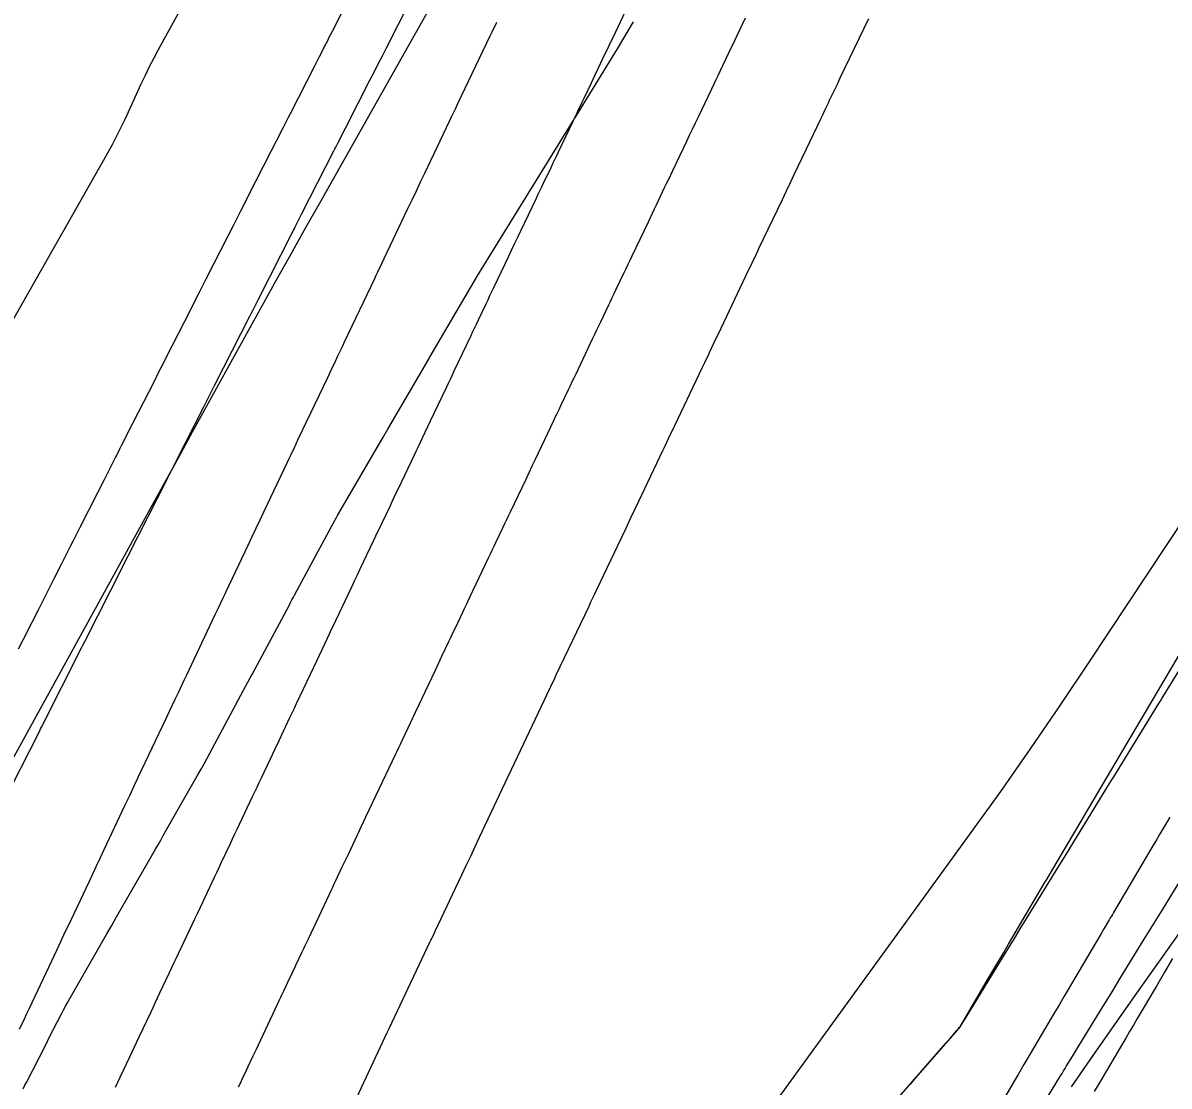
# Model space of a CAD drawing. Extents: x 1005228 to 1008882, y 1883389 to 1885754.
# Drawn here: x 1008437.2 to 1008498.8, y 1885054.7 to 1885111.9 of the extents above; entities that cross this region are included whole.
import ezdxf

# ---------------------------------------------------------------- set-up
doc = ezdxf.new("R2010")
doc.units = 0
for name, color, linetype in [('ATDIMS', 7, 'Continuous'), ('C-ANNO-NOTE', 7, 'Continuous'), ('TSOBSTACLE', 7, 'Continuous')]:
    doc.layers.add(name, color=color, linetype=linetype)

msp = doc.modelspace()

# ---------------------------------------------------------------- linework, layer by layer
at = {"layer": 'ATDIMS'}
msp.add_lwpolyline([(1008436.035, 1885069.752), (1008438.091, 1885073.818), (1008438.137, 1885073.91), (1008438.186, 1885074.007), (1008440.366, 1885078.314), (1008440.416, 1885078.414), (1008440.517, 1885078.613), (1008442.62, 1885082.766), (1008442.696, 1885082.917), (1008442.85, 1885083.219), (1008444.421, 1885086.32), (1008444.674, 1885086.819), (1008444.927, 1885087.318), (1008445.18, 1885087.816), (1008445.433, 1885088.315), (1008446.921, 1885091.246), (1008447.137, 1885091.671), (1008447.23, 1885091.853), (1008447.521, 1885092.427), (1008449.395, 1885096.114), (1008449.472, 1885096.266), (1008449.55, 1885096.419), (1008449.86, 1885097.03), (1008451.656, 1885100.561), (1008451.701, 1885100.651), (1008451.747, 1885100.74), (1008451.792, 1885100.829), (1008451.838, 1885100.918), (1008452.201, 1885101.633), (1008453.919, 1885105.008), (1008453.971, 1885105.11), (1008454.023, 1885105.212), (1008454.075, 1885105.315), (1008454.128, 1885105.417), (1008454.544, 1885106.234), (1008455.858, 1885108.81), (1008456.081, 1885109.247), (1008456.304, 1885109.683), (1008456.526, 1885110.12), (1008456.749, 1885110.557), (1008458.024, 1885113.054)], dxfattribs=at)
at = {"layer": 'C-ANNO-NOTE'}
for points in [[(1008456.758, 1885132.84), (1008444.467, 1885110.442), (1008444.223, 1885109.988), (1008443.987, 1885109.529), (1008443.76, 1885109.067), (1008443.54, 1885108.6), (1008442.68, 1885106.725), (1008442.46, 1885106.259), (1008442.23, 1885105.798), (1008441.99, 1885105.341), (1008441.741, 1885104.89), (1008427.076, 1885079.058)], [(1008435.416, 1885070.072), (1008444.065, 1885085.808), (1008444.816, 1885087.172), (1008445.567, 1885088.535), (1008446.319, 1885089.899), (1008447.071, 1885091.261), (1008450.083, 1885096.712), (1008450.837, 1885098.074), (1008451.594, 1885099.434), (1008452.355, 1885100.792), (1008453.118, 1885102.149), (1008459.741, 1885113.892)], [(1008501.858, 1885088.564), (1008494.535, 1885077.498), (1008492.972, 1885075.165), (1008491.385, 1885072.849), (1008489.772, 1885070.55), (1008488.135, 1885068.268), (1008477.857, 1885054.112)], [(1008493.594, 1885054.665), (1008494.762, 1885056.345), (1008495.935, 1885058.021), (1008497.113, 1885059.695), (1008498.295, 1885061.365), (1008503.032, 1885068.04)]]:
    msp.add_lwpolyline(points, dxfattribs=at)
at = {"layer": 'TSOBSTACLE'}
for points in [[(1008436.958, 1885078.222), (1008437.487, 1885079.268), (1008437.62, 1885079.529), (1008437.752, 1885079.79), (1008437.884, 1885080.052), (1008438.017, 1885080.313), (1008438.887, 1885082.032), (1008439.265, 1885082.778), (1008439.768, 1885083.772), (1008439.894, 1885084.02), (1008440.02, 1885084.269), (1008440.145, 1885084.517), (1008440.271, 1885084.766), (1008441.214, 1885086.627), (1008441.572, 1885087.334), (1008442.06, 1885088.296), (1008442.174, 1885088.521), (1008442.288, 1885088.747), (1008442.403, 1885088.972), (1008442.517, 1885089.197), (1008443.088, 1885090.322), (1008443.431, 1885090.997), (1008444.222, 1885092.553), (1008444.391, 1885092.888), (1008444.561, 1885093.222), (1008444.731, 1885093.557), (1008444.901, 1885093.891), (1008445.876, 1885095.81), (1008446.196, 1885096.439), (1008446.622, 1885097.278), (1008446.729, 1885097.488), (1008446.835, 1885097.697), (1008446.942, 1885097.907), (1008447.049, 1885098.117), (1008448.21, 1885100.401), (1008448.51, 1885100.991), (1008448.911, 1885101.778), (1008449.011, 1885101.975), (1008449.111, 1885102.172), (1008449.211, 1885102.369), (1008449.311, 1885102.565), (1008450.546, 1885104.991), (1008450.826, 1885105.543), (1008451.201, 1885106.278), (1008451.294, 1885106.462), (1008451.388, 1885106.646), (1008451.482, 1885106.829), (1008451.575, 1885107.013), (1008452.884, 1885109.579), (1008453.146, 1885110.092), (1008453.502, 1885110.791), (1008453.585, 1885110.954), (1008453.669, 1885111.118), (1008453.752, 1885111.281), (1008453.835, 1885111.444), (1008454.336, 1885112.425)], [(1008469.757, 1885112.852), (1008468.901, 1885111.059), (1008468.805, 1885110.858), (1008468.71, 1885110.658), (1008468.614, 1885110.457), (1008468.518, 1885110.256), (1008468.136, 1885109.454), (1008467.945, 1885109.053), (1008467.753, 1885108.652), (1008467.359, 1885107.824), (1008467.261, 1885107.619), (1008467.163, 1885107.414), (1008467.066, 1885107.21), (1008466.968, 1885107.005), (1008465.985, 1885104.944), (1008465.885, 1885104.733), (1008465.784, 1885104.522), (1008465.684, 1885104.311), (1008465.583, 1885104.101), (1008465.181, 1885103.258), (1008465.081, 1885103.047), (1008464.98, 1885102.836), (1008464.88, 1885102.626), (1008464.779, 1885102.415), (1008463.956, 1885100.688), (1008463.79, 1885100.34), (1008463.624, 1885099.991), (1008463.458, 1885099.643), (1008463.293, 1885099.295), (1008462.506, 1885097.64), (1008462.402, 1885097.422), (1008462.298, 1885097.204), (1008462.195, 1885096.985), (1008462.091, 1885096.767), (1008461.676, 1885095.895), (1008461.572, 1885095.677), (1008461.469, 1885095.458), (1008461.365, 1885095.24), (1008461.262, 1885095.022), (1008460.379, 1885093.165), (1008460.273, 1885092.941), (1008460.167, 1885092.717), (1008460.06, 1885092.493), (1008459.954, 1885092.269), (1008459.528, 1885091.373), (1008459.316, 1885090.924), (1008459.103, 1885090.476), (1008458.664, 1885089.552), (1008458.556, 1885089.323), (1008458.447, 1885089.095), (1008458.338, 1885088.866), (1008458.23, 1885088.637), (1008457.386, 1885086.86), (1008457.274, 1885086.625), (1008457.163, 1885086.391), (1008457.051, 1885086.156), (1008456.94, 1885085.921), (1008456.495, 1885084.983), (1008456.383, 1885084.748), (1008456.272, 1885084.513), (1008456.16, 1885084.279), (1008456.049, 1885084.044), (1008455.319, 1885082.507), (1008455.165, 1885082.182), (1008455.011, 1885081.857), (1008454.857, 1885081.531), (1008454.703, 1885081.206), (1008454.007, 1885079.736), (1008453.893, 1885079.495), (1008453.779, 1885079.253), (1008453.664, 1885079.011), (1008453.55, 1885078.77), (1008452.979, 1885077.561), (1008452.636, 1885076.837), (1008451.889, 1885075.257), (1008451.772, 1885075.01), (1008451.655, 1885074.763), (1008451.538, 1885074.515), (1008451.421, 1885074.268), (1008450.953, 1885073.278), (1008450.719, 1885072.783), (1008450.485, 1885072.288), (1008450.002, 1885071.267), (1008449.883, 1885071.014), (1008449.764, 1885070.761), (1008449.644, 1885070.509), (1008449.525, 1885070.256), (1008448.819, 1885068.763), (1008448.696, 1885068.504), (1008448.574, 1885068.246), (1008448.452, 1885067.987), (1008448.33, 1885067.728), (1008447.841, 1885066.694), (1008447.719, 1885066.435), (1008447.597, 1885066.177), (1008447.475, 1885065.918), (1008447.352, 1885065.659), (1008446.716, 1885064.313), (1008446.574, 1885064.01), (1008446.431, 1885063.708), (1008446.288, 1885063.406), (1008446.146, 1885063.103), (1008445.541, 1885061.819), (1008445.416, 1885061.554), (1008445.291, 1885061.289), (1008445.167, 1885061.024), (1008445.042, 1885060.759), (1008444.542, 1885059.698), (1008444.418, 1885059.433), (1008444.293, 1885059.168), (1008444.168, 1885058.903), (1008444.043, 1885058.638), (1008443.431, 1885057.337), (1008443.303, 1885057.066), (1008443.176, 1885056.795), (1008443.048, 1885056.524), (1008442.92, 1885056.254), (1008442.41, 1885055.17), (1008442.283, 1885054.899), (1008442.155, 1885054.628)], [(1008437.005, 1885057.754), (1008437.271, 1885058.32), (1008437.405, 1885058.603), (1008437.538, 1885058.886), (1008438.883, 1885061.742), (1008439.01, 1885062.014), (1008439.138, 1885062.285), (1008439.394, 1885062.828), (1008439.522, 1885063.099), (1008439.649, 1885063.37), (1008440.743, 1885065.692), (1008440.946, 1885066.124), (1008441.15, 1885066.556), (1008441.354, 1885066.988), (1008441.558, 1885067.42), (1008442.697, 1885069.831), (1008442.816, 1885070.084), (1008442.936, 1885070.337), (1008443.175, 1885070.843), (1008443.235, 1885070.97), (1008443.294, 1885071.096), (1008443.354, 1885071.223), (1008443.414, 1885071.349), (1008444.87, 1885074.429), (1008444.985, 1885074.671), (1008445.099, 1885074.912), (1008445.385, 1885075.517), (1008445.552, 1885075.872), (1008445.776, 1885076.344), (1008445.887, 1885076.58), (1008445.999, 1885076.817), (1008447.534, 1885080.062), (1008447.693, 1885080.399), (1008447.959, 1885080.961), (1008448.065, 1885081.185), (1008448.118, 1885081.298), (1008449.304, 1885083.804), (1008449.519, 1885084.259), (1008449.735, 1885084.714), (1008449.95, 1885085.169), (1008450.166, 1885085.624), (1008451.401, 1885088.223), (1008451.498, 1885088.429), (1008451.596, 1885088.634), (1008451.791, 1885089.045), (1008451.888, 1885089.25), (1008451.986, 1885089.456), (1008453.583, 1885092.819), (1008453.675, 1885093.012), (1008453.767, 1885093.206), (1008453.997, 1885093.692), (1008454.132, 1885093.976), (1008454.357, 1885094.45), (1008454.447, 1885094.639), (1008454.492, 1885094.734), (1008456.112, 1885098.145), (1008456.197, 1885098.323), (1008456.281, 1885098.5), (1008456.492, 1885098.945), (1008456.619, 1885099.212), (1008457.898, 1885101.902), (1008458.126, 1885102.38), (1008458.353, 1885102.858), (1008458.581, 1885103.336), (1008458.809, 1885103.813), (1008460.138, 1885106.602), (1008460.251, 1885106.839), (1008460.477, 1885107.312), (1008460.59, 1885107.549), (1008462.328, 1885111.195), (1008462.433, 1885111.413), (1008462.676, 1885111.924)], [(1008437.203, 1885054.553), (1008437.299, 1885054.741), (1008437.395, 1885054.929), (1008438.413, 1885056.924), (1008438.626, 1885057.341), (1008438.839, 1885057.758), (1008439.265, 1885058.593), (1008439.373, 1885058.801), (1008439.483, 1885059.007), (1008439.596, 1885059.212), (1008439.711, 1885059.416), (1008441.709, 1885062.897), (1008441.967, 1885063.347), (1008442.226, 1885063.798), (1008444.172, 1885067.188), (1008444.314, 1885067.436), (1008444.457, 1885067.685), (1008444.599, 1885067.934), (1008444.741, 1885068.182), (1008445.687, 1885069.84), (1008446.622, 1885071.479), (1008446.777, 1885071.753), (1008446.93, 1885072.028), (1008447.081, 1885072.303), (1008447.23, 1885072.58), (1008449.06, 1885075.996), (1008449.416, 1885076.66), (1008449.534, 1885076.881), (1008451.504, 1885080.557), (1008451.583, 1885080.705), (1008451.662, 1885080.852), (1008451.741, 1885080.999), (1008451.82, 1885081.146), (1008453.791, 1885084.798), (1008453.968, 1885085.126), (1008454.003, 1885085.192), (1008454.04, 1885085.257), (1008454.077, 1885085.322), (1008454.114, 1885085.387), (1008456.554, 1885089.579), (1008456.821, 1885090.038), (1008459.039, 1885093.847), (1008459.07, 1885093.901), (1008459.102, 1885093.955), (1008461.581, 1885098.191), (1008461.588, 1885098.203), (1008461.595, 1885098.215), (1008461.602, 1885098.227), (1008461.61, 1885098.239), (1008464.241, 1885102.499), (1008466.792, 1885106.628), (1008466.821, 1885106.676), (1008466.851, 1885106.724), (1008466.88, 1885106.771), (1008466.909, 1885106.819), (1008468.885, 1885110.028), (1008469.177, 1885110.505), (1008469.468, 1885110.982), (1008469.757, 1885111.461), (1008470.044, 1885111.941)], [(1008448.789, 1885054.654), (1008448.868, 1885054.821), (1008448.947, 1885054.988), (1008449.025, 1885055.154), (1008449.104, 1885055.321), (1008449.418, 1885055.989), (1008449.575, 1885056.322), (1008449.732, 1885056.656), (1008450.899, 1885059.134), (1008450.98, 1885059.306), (1008451.061, 1885059.479), (1008451.143, 1885059.652), (1008451.224, 1885059.824), (1008451.549, 1885060.515), (1008451.63, 1885060.687), (1008451.712, 1885060.86), (1008451.793, 1885061.033), (1008451.875, 1885061.205), (1008452.211, 1885061.917), (1008452.294, 1885062.093), (1008452.377, 1885062.269), (1008452.461, 1885062.446), (1008452.544, 1885062.622), (1008453.682, 1885065.031), (1008453.768, 1885065.213), (1008453.854, 1885065.395), (1008453.94, 1885065.578), (1008454.026, 1885065.76), (1008454.37, 1885066.488), (1008454.457, 1885066.67), (1008454.543, 1885066.852), (1008454.629, 1885067.034), (1008454.715, 1885067.216), (1008455.641, 1885069.176), (1008455.819, 1885069.553), (1008455.998, 1885069.93), (1008456.176, 1885070.307), (1008456.354, 1885070.684), (1008457.243, 1885072.565), (1008457.333, 1885072.755), (1008457.423, 1885072.945), (1008457.513, 1885073.135), (1008457.603, 1885073.325), (1008458.052, 1885074.275), (1008458.321, 1885074.845), (1008459.36, 1885077.041), (1008459.453, 1885077.237), (1008459.545, 1885077.433), (1008459.638, 1885077.629), (1008459.731, 1885077.824), (1008460.101, 1885078.608), (1008460.194, 1885078.804), (1008460.287, 1885079), (1008460.379, 1885079.195), (1008460.472, 1885079.391), (1008460.856, 1885080.198), (1008460.951, 1885080.398), (1008461.045, 1885080.598), (1008461.14, 1885080.798), (1008461.235, 1885080.998), (1008462.242, 1885083.12), (1008462.34, 1885083.325), (1008462.438, 1885083.531), (1008462.535, 1885083.737), (1008462.633, 1885083.943), (1008463.024, 1885084.766), (1008463.122, 1885084.971), (1008463.219, 1885085.177), (1008463.317, 1885085.383), (1008463.415, 1885085.589), (1008464.254, 1885087.356), (1008464.421, 1885087.709), (1008464.589, 1885088.063), (1008464.757, 1885088.416), (1008464.925, 1885088.769), (1008465.729, 1885090.462), (1008465.83, 1885090.676), (1008465.931, 1885090.889), (1008466.032, 1885091.102), (1008466.133, 1885091.315), (1008466.538, 1885092.168), (1008466.64, 1885092.381), (1008466.741, 1885092.594), (1008466.842, 1885092.807), (1008466.944, 1885093.021), (1008467.854, 1885094.935), (1008467.958, 1885095.154), (1008468.062, 1885095.373), (1008468.166, 1885095.592), (1008468.27, 1885095.811), (1008468.687, 1885096.687), (1008468.791, 1885096.906), (1008468.895, 1885097.125), (1008468.999, 1885097.344), (1008469.104, 1885097.563), (1008469.534, 1885098.466), (1008469.641, 1885098.689), (1008469.747, 1885098.913), (1008469.854, 1885099.136), (1008469.96, 1885099.359), (1008470.835, 1885101.195), (1008470.945, 1885101.424), (1008471.054, 1885101.653), (1008471.163, 1885101.883), (1008471.273, 1885102.112), (1008471.71, 1885103.03), (1008471.82, 1885103.259), (1008471.929, 1885103.488), (1008472.038, 1885103.718), (1008472.148, 1885103.947), (1008472.899, 1885105.522), (1008473.056, 1885105.852), (1008473.213, 1885106.182), (1008473.37, 1885106.512), (1008473.528, 1885106.841), (1008474.246, 1885108.347), (1008474.358, 1885108.583), (1008474.471, 1885108.82), (1008474.584, 1885109.056), (1008474.696, 1885109.292), (1008475.147, 1885110.238), (1008475.26, 1885110.474), (1008475.373, 1885110.71), (1008475.486, 1885110.947), (1008475.599, 1885111.183), (1008476.064, 1885112.158)], [(1008454.892, 1885053.551), (1008456.791, 1885057.583), (1008456.871, 1885057.755), (1008456.952, 1885057.926), (1008456.993, 1885058.012), (1008457.033, 1885058.098), (1008457.179, 1885058.406), (1008457.199, 1885058.45), (1008459.087, 1885062.446), (1008459.134, 1885062.545), (1008459.181, 1885062.645), (1008459.322, 1885062.943), (1008459.369, 1885063.042), (1008460.798, 1885066.065), (1008461.037, 1885066.571), (1008461.276, 1885067.077), (1008461.515, 1885067.584), (1008461.755, 1885068.09), (1008463.133, 1885071.006), (1008463.248, 1885071.248), (1008463.476, 1885071.731), (1008465.249, 1885075.48), (1008465.375, 1885075.745), (1008465.5, 1885076.01), (1008465.531, 1885076.076), (1008465.562, 1885076.142), (1008465.594, 1885076.209), (1008465.625, 1885076.275), (1008465.787, 1885076.615), (1008465.883, 1885076.818), (1008467.643, 1885080.525), (1008467.747, 1885080.745), (1008467.957, 1885081.186), (1008468.061, 1885081.407), (1008469.405, 1885084.236), (1008469.634, 1885084.718), (1008469.863, 1885085.201), (1008470.092, 1885085.683), (1008470.321, 1885086.166), (1008471.616, 1885088.894), (1008471.735, 1885089.145), (1008471.934, 1885089.563), (1008472.013, 1885089.73), (1008472.093, 1885089.897), (1008473.741, 1885093.364), (1008473.868, 1885093.632), (1008474.081, 1885094.08), (1008474.123, 1885094.169), (1008474.166, 1885094.259), (1008474.209, 1885094.348), (1008474.251, 1885094.437), (1008474.471, 1885094.898), (1008474.601, 1885095.171), (1008476.231, 1885098.59), (1008476.324, 1885098.785), (1008476.416, 1885098.979), (1008476.648, 1885099.465), (1008476.741, 1885099.66), (1008476.787, 1885099.757), (1008478.044, 1885102.393), (1008478.263, 1885102.852), (1008478.482, 1885103.311), (1008478.7, 1885103.77), (1008478.919, 1885104.229), (1008480.13, 1885106.768), (1008480.232, 1885106.982), (1008480.334, 1885107.196), (1008480.538, 1885107.623), (1008480.589, 1885107.73), (1008480.64, 1885107.837), (1008480.691, 1885107.944), (1008480.742, 1885108.051), (1008481.005, 1885108.601), (1008481.109, 1885108.819), (1008481.161, 1885108.928), (1008482.692, 1885112.131)], [(1008484.208, 1885053.984), (1008486.86, 1885057.024), (1008487.019, 1885057.207), (1008487.051, 1885057.244), (1008487.433, 1885057.682), (1008487.5, 1885057.762), (1008487.563, 1885057.845), (1008487.622, 1885057.931), (1008487.677, 1885058.02), (1008489.159, 1885060.541), (1008489.424, 1885060.991), (1008489.689, 1885061.441), (1008489.954, 1885061.891), (1008490.219, 1885062.341), (1008492.192, 1885065.687), (1008492.235, 1885065.761), (1008494.706, 1885069.948), (1008494.834, 1885070.165), (1008497.288, 1885074.322), (1008497.398, 1885074.509), (1008499.822, 1885078.615)], [(1008500.374, 1885078.682), (1008498.518, 1885075.664), (1008498.379, 1885075.44), (1008498.333, 1885075.365), (1008495.861, 1885071.344), (1008495.722, 1885071.118), (1008495.631, 1885070.97), (1008493.111, 1885066.869), (1008493.049, 1885066.769), (1008491.147, 1885063.673), (1008490.827, 1885063.153), (1008490.508, 1885062.633), (1008490.189, 1885062.113), (1008489.87, 1885061.592), (1008487.898, 1885058.373), (1008487.652, 1885057.972), (1008487.61, 1885057.907), (1008487.566, 1885057.844), (1008487.519, 1885057.782), (1008487.469, 1885057.723), (1008485.215, 1885055.139), (1008484.919, 1885054.8), (1008484.623, 1885054.46)], [(1008498.882, 1885069.159), (1008498.702, 1885068.854), (1008498.341, 1885068.242), (1008498.164, 1885067.942), (1008497.869, 1885067.441), (1008497.691, 1885067.141), (1008495.857, 1885064.032), (1008495.8, 1885063.936), (1008495.743, 1885063.84), (1008495.687, 1885063.744), (1008495.63, 1885063.648), (1008495.347, 1885063.167), (1008495.176, 1885062.878), (1008493.727, 1885060.42), (1008493.467, 1885059.978), (1008493.207, 1885059.536), (1008492.946, 1885059.095), (1008492.686, 1885058.653), (1008491.201, 1885056.126), (1008491.043, 1885055.858), (1008490.727, 1885055.32), (1008490.621, 1885055.141), (1008490.569, 1885055.051), (1008488.645, 1885051.779)], [(1008491.353, 1885052.543), (1008493.006, 1885055.243), (1008493.089, 1885055.378), (1008493.172, 1885055.514), (1008493.255, 1885055.649), (1008493.338, 1885055.784), (1008493.67, 1885056.325), (1008493.835, 1885056.596), (1008494.001, 1885056.866), (1008495.307, 1885058.998), (1008495.546, 1885059.387), (1008495.784, 1885059.776), (1008496.022, 1885060.164), (1008496.261, 1885060.553), (1008497.516, 1885062.595), (1008497.693, 1885062.883), (1008497.87, 1885063.171), (1008498.489, 1885064.179), (1008500.097, 1885066.794)], [(1008499.042, 1885061.564), (1008498.606, 1885060.824), (1008498.387, 1885060.454), (1008498.169, 1885060.084), (1008497.14, 1885058.338), (1008496.932, 1885057.985), (1008496.724, 1885057.632), (1008496.516, 1885057.279), (1008496.309, 1885056.926), (1008495.25, 1885055.126), (1008495.038, 1885054.766), (1008494.827, 1885054.406)]]:
    msp.add_lwpolyline(points, dxfattribs=at)

doc.saveas('drawing.dxf')
